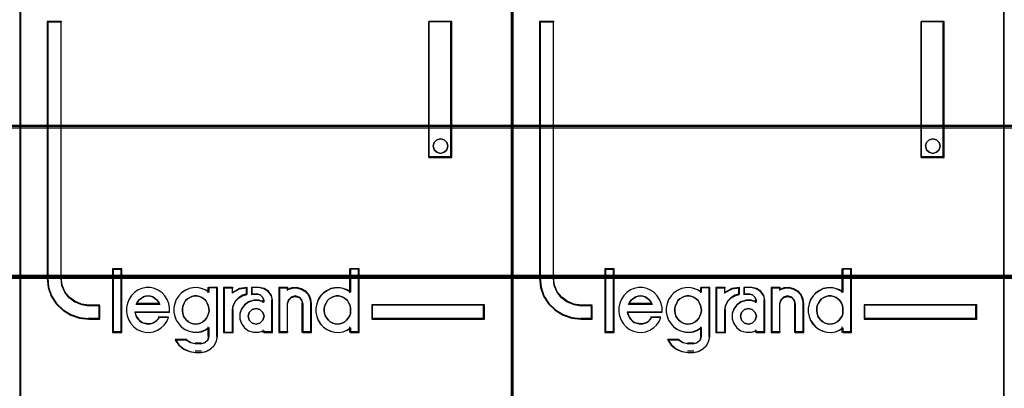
# Model space of a CAD drawing. Header units: millimetres. Extents: x -1290 to 1795, y -4192 to -1311.
# Tile 846 of 1056: x 1445.88 to 1453.07, y -2288.47 to -2285.78. Entities that reach past the tile are written whole.
import ezdxf

# ---------------------------------------------------------------- set-up
doc = ezdxf.new("R2010")
doc.units = ezdxf.units.MM
doc.layers.add('30', color=7, linetype='Continuous')
doc.layers.add('45', color=7, linetype='Continuous')
doc.layers.add('Aparatura', color=7, linetype='Continuous', lineweight=13)

# ---------------------------------------------------------------- blocks, each defined once
blk = doc.blocks.new('*U292')
at = {"layer": '45', "color": 7}
for points in [[(531.344202, -383.712671), (513.371223, -383.712671), (513.371223, -465.443183), (531.344202, -465.443183), (531.344202, -383.712671)], [(516.294809, -443.793216), (516.294809, -443.30396), (515.892909, -443.30396), (515.621203, -443.265479), (515.383459, -443.161031), (515.174019, -443.012605), (515.009862, -442.809207), (514.902312, -442.567327), (514.874009, -442.303459), (514.874009, -432.92514), (514.37022, -432.92514), (514.37022, -442.303459), (514.404183, -442.638792), (514.511733, -442.957633), (514.692871, -443.237993), (514.941936, -443.468877), (515.230624, -443.64479), (515.547615, -443.754735), (515.892909, -443.793216), (516.294809, -443.793216)], [(528.314988, -432.92514), (528.314988, -437.887863), (529.152856, -437.887863), (529.152856, -432.92514), (528.314988, -432.92514)], [(528.966623, -437.339083), (529.002469, -437.468996), (528.966623, -437.61072), (528.871032, -437.699297), (528.73362, -437.740633), (528.602183, -437.699297), (528.506592, -437.61072), (528.470746, -437.468996), (528.506592, -437.339083), (528.602183, -437.238695), (528.73362, -437.209169), (528.871032, -437.238695), (528.966623, -437.339083)], [(517.080757, -444.267224), (517.080757, -441.976184), (516.774613, -441.976184), (516.774613, -444.267224), (517.080757, -444.267224)], [(530.345206, -443.267138), (526.222109, -443.267138), (526.222109, -443.793216), (530.345206, -443.793216), (530.345206, -443.267138)]]:
    blk.add_lwpolyline(points, close=True, dxfattribs=at)
at = {"layer": '45', "color": 139}
for points in [[(531.344202, -383.712671), (513.371223, -383.712671), (513.371223, -465.443183), (531.344202, -465.443183), (531.344202, -383.712671)], [(529.002469, -437.468996), (528.966623, -437.339083), (528.871032, -437.238695), (528.73362, -437.209169), (528.602183, -437.238695), (528.506592, -437.339083), (528.470746, -437.468996), (528.506592, -437.61072), (528.602183, -437.699297), (528.73362, -437.740633), (528.871032, -437.699297), (528.966623, -437.61072), (529.002469, -437.468996)], [(519.788194, -443.978151), (519.886566, -443.966783), (519.973364, -443.938362), (520.054376, -443.89289), (520.123815, -443.836049), (520.187467, -443.756473), (520.227973, -443.68258), (520.256905, -443.585951), (520.280052, -443.489322), (520.268478, -443.392693), (520.251119, -443.296064), (520.210613, -443.210804), (520.158534, -443.119859), (520.089095, -443.057334), (520.01387, -443.006178), (519.927072, -442.966389), (519.834487, -442.949337), (519.747688, -442.949337), (519.649317, -442.966389), (519.574092, -443.006178), (519.49308, -443.057334), (519.423641, -443.119859), (519.377349, -443.210804), (519.336843, -443.296064), (519.30791, -443.392693), (519.30791, -443.489322), (519.319483, -443.585951), (519.348416, -443.68258), (519.394708, -443.756473), (519.452574, -443.836049), (519.533586, -443.89289), (519.614598, -443.938362), (519.701396, -443.966783), (519.788194, -443.978151)], [(524.970679, -443.978151), (525.063171, -443.966783), (525.149883, -443.938362), (525.236594, -443.89289), (525.305964, -443.836049), (525.363771, -443.756473), (525.415798, -443.68258), (525.444702, -443.585951), (525.450483, -443.489322), (525.450483, -443.392693), (525.433141, -443.296064), (525.392675, -443.210804), (525.334868, -443.119859), (525.265498, -443.057334), (525.196129, -443.006178), (525.109417, -442.966389), (525.022706, -442.949337), (524.924432, -442.949337), (524.837721, -442.966389), (524.751009, -443.006178), (524.670078, -443.057334), (524.61227, -443.119859), (524.554463, -443.210804), (524.513997, -443.296064), (524.490874, -443.392693), (524.490874, -443.489322), (524.502436, -443.585951), (524.531339, -443.68258), (524.583366, -443.756473), (524.641174, -443.836049), (524.710544, -443.89289), (524.797255, -443.938362), (524.883967, -443.966783), (524.970679, -443.978151)], [(522.288786, -443.690873), (522.247097, -443.550165), (522.139897, -443.444635), (521.996964, -443.403595), (521.854031, -443.444635), (521.746832, -443.550165), (521.705143, -443.690873), (521.746832, -443.83158), (521.854031, -443.937111), (521.996964, -443.978151), (522.139897, -443.937111), (522.247097, -443.83158), (522.288786, -443.690873)]]:
    blk.add_lwpolyline(points, close=True, dxfattribs=at)
at = {"layer": '45', "color": 59}
for points in [[(531.326299, -383.730625), (513.389127, -383.730625), (513.389127, -465.425228), (531.326299, -465.425228), (531.326299, -383.730625)], [(528.314988, -432.92514), (528.314988, -437.887863), (529.152856, -437.887863), (529.152856, -432.92514), (528.314988, -432.92514)], [(528.966623, -437.339083), (529.002469, -437.468996), (528.966623, -437.61072), (528.871032, -437.699297), (528.73362, -437.740633), (528.602183, -437.699297), (528.506592, -437.61072), (528.470746, -437.468996), (528.506592, -437.339083), (528.602183, -437.238695), (528.73362, -437.209169), (528.871032, -437.238695), (528.966623, -437.339083)], [(517.100451, -444.285179), (517.100451, -441.958229), (516.75671, -441.958229), (516.75671, -444.285179), (517.100451, -444.285179)], [(524.18652, -443.388913), (524.18652, -443.550353), (524.214959, -443.700658), (524.271835, -443.839829), (524.35715, -443.973434), (524.465215, -444.084772), (524.590343, -444.179408), (524.721159, -444.240644), (524.869038, -444.274045), (525.022604, -444.285179), (525.176171, -444.257344), (525.318362, -444.201676), (525.44349, -444.118173), (525.44349, -444.285179), (525.761998, -444.285179), (525.761998, -441.958229), (525.44349, -441.958229), (525.44349, -442.815526), (525.318362, -442.732023), (525.176171, -442.681922), (525.022604, -442.654087), (524.869038, -442.665221), (524.721159, -442.693055), (524.590343, -442.759858), (524.465215, -442.843361), (524.35715, -442.954698), (524.271835, -443.088303), (524.214959, -443.238608), (524.18652, -443.388913)], [(517.261579, -443.528225), (517.290012, -443.679616), (517.346877, -443.831007), (517.426488, -443.959969), (517.528845, -444.077717), (517.653948, -444.173037), (517.801797, -444.240322), (517.94396, -444.273965), (518.097496, -444.285179), (518.251031, -444.257143), (518.398881, -444.201073), (518.52967, -444.116967), (518.637714, -444.010433), (518.734384, -443.875863), (518.802623, -443.735687), (518.455746, -443.735687), (518.398881, -443.808578), (518.330643, -443.875863), (518.251031, -443.926327), (518.177107, -443.954362), (518.091809, -443.971183), (518.000825, -443.959969), (517.915528, -443.943148), (517.83023, -443.915113), (517.750619, -443.859042), (517.693754, -443.791757), (517.636889, -443.713258), (517.608456, -443.629152), (517.580024, -443.545046), (518.842428, -443.545046), (518.842428, -443.382442), (518.813996, -443.219837), (518.751444, -443.07966), (518.666146, -442.945091), (518.563789, -442.832949), (518.427313, -442.737629), (518.290837, -442.681559), (518.137301, -442.642309), (517.983766, -442.642309), (517.83023, -442.670345), (517.688067, -442.726415), (517.562964, -442.821735), (517.443548, -442.928269), (517.35825, -443.062839), (517.301385, -443.21423), (517.261579, -443.36562), (517.261579, -443.528225)], [(519.083449, -443.076622), (519.026607, -443.226962), (518.998186, -443.377301), (518.998186, -443.538776), (519.026607, -443.689115), (519.083449, -443.828318), (519.174397, -443.961953), (519.276714, -444.073316), (519.401767, -444.167974), (519.549558, -444.229223), (519.691664, -444.262632), (519.845139, -444.273768), (519.99293, -444.245927), (520.135036, -444.190246), (520.271458, -444.106724), (520.271458, -444.424107), (520.231668, -444.56331), (520.123667, -444.657968), (519.99293, -444.696945), (519.788297, -444.696945), (519.606401, -444.657968), (519.441557, -444.56331), (519.049344, -444.56331), (519.180082, -444.747058), (519.356293, -444.886261), (519.566611, -444.980919), (519.788297, -445.008759), (519.99293, -445.008759), (520.174826, -444.980919), (520.333985, -444.897397), (520.470407, -444.774898), (520.555671, -444.602287), (520.589776, -444.424107), (520.589776, -442.642309), (520.271458, -442.642309), (520.271458, -442.803785), (520.135036, -442.720263), (519.99293, -442.67015), (519.845139, -442.642309), (519.691664, -442.653445), (519.549558, -442.681286), (519.401767, -442.748103), (519.276714, -442.831625), (519.174397, -442.942988), (519.083449, -443.076622)], [(520.811775, -442.642309), (520.811775, -444.285179), (521.137445, -444.285179), (521.137445, -443.46094), (521.166522, -443.298336), (521.242124, -443.135731), (521.36425, -443.012375), (521.509638, -442.928269), (521.678288, -442.877806), (521.678288, -442.642309), (521.393327, -442.681559), (521.137445, -442.816128), (521.137445, -442.642309), (520.811775, -442.642309)], [(520.831469, -442.660264), (520.831469, -444.267224), (521.142335, -444.267224), (521.142335, -443.461002), (521.170091, -443.301951), (521.242256, -443.1429), (521.358831, -443.022241), (521.49761, -442.939974), (521.658595, -442.890613), (521.658595, -442.660264), (521.386587, -442.698656), (521.142335, -442.830284), (521.142335, -442.660264), (520.831469, -442.660264)], [(521.463485, -443.432905), (521.40616, -443.601117), (521.40616, -443.791757), (521.463485, -443.959969), (521.578134, -444.116967), (521.721445, -444.217894), (521.910616, -444.273965), (522.094054, -444.273965), (522.277493, -444.217894), (522.277493, -444.285179), (522.59851, -444.285179), (522.59851, -443.107695), (522.558383, -442.928269), (522.449467, -442.776879), (522.29469, -442.681559), (522.111252, -442.642309), (521.847559, -442.642309), (521.847559, -442.877806), (522.03673, -442.877806), (522.151379, -442.905841), (522.237366, -442.995554), (522.277493, -443.107695), (522.277493, -443.17498), (522.094054, -443.11891), (521.910616, -443.11891), (521.721445, -443.17498), (521.578134, -443.281514), (521.463485, -443.432905)], [(522.833042, -442.642309), (522.833042, -444.285179), (523.142594, -444.285179), (523.142594, -443.231051), (523.182721, -443.090874), (523.285905, -442.995554), (523.423484, -442.956305), (523.572528, -442.995554), (523.664247, -443.090874), (523.704375, -443.231051), (523.704375, -444.285179), (524.025392, -444.285179), (524.025392, -443.231051), (523.99673, -443.062839), (523.92794, -442.900234), (523.813291, -442.776879), (523.658515, -442.692773), (523.492274, -442.642309), (523.308835, -442.653523), (523.142594, -442.709594), (523.142594, -442.642309), (522.833042, -442.642309)], [(522.850945, -442.660264), (522.850945, -444.267224), (523.150737, -444.267224), (523.150737, -443.236137), (523.189599, -443.099024), (523.289529, -443.005788), (523.42277, -442.967396), (523.567114, -443.005788), (523.655941, -443.099024), (523.694803, -443.236137), (523.694803, -444.267224), (524.005698, -444.267224), (524.005698, -443.236137), (523.97794, -443.071602), (523.91132, -442.912551), (523.800286, -442.791892), (523.65039, -442.709625), (523.48939, -442.660264), (523.311736, -442.671233), (523.150737, -442.726078), (523.150737, -442.660264), (522.850945, -442.660264)], [(518.434356, -443.162377), (518.480784, -443.256365), (517.616062, -443.256365), (517.668293, -443.162377), (517.726328, -443.087187), (517.795971, -443.03706), (517.883023, -442.980667), (517.964272, -442.961869), (518.051325, -442.949337), (518.138377, -442.961869), (518.22543, -442.980667), (518.306679, -443.03706), (518.376321, -443.087187), (518.434356, -443.162377)], [(518.480784, -443.256365), (517.616062, -443.256365), (517.668293, -443.162377), (517.726328, -443.087187), (517.795971, -443.03706), (517.883023, -442.980667), (517.964272, -442.961869), (518.051325, -442.949337), (518.138377, -442.961869), (518.22543, -442.980667), (518.306679, -443.03706), (518.376321, -443.087187), (518.434356, -443.162377), (518.480784, -443.256365)], [(520.187467, -443.756473), (520.123815, -443.836049), (520.054376, -443.89289), (519.973364, -443.938362), (519.886566, -443.966783), (519.788194, -443.978151), (519.701396, -443.966783), (519.614598, -443.938362), (519.533586, -443.89289), (519.452574, -443.836049), (519.394708, -443.756473), (519.348416, -443.68258), (519.319483, -443.585951), (519.30791, -443.489322), (519.30791, -443.392693), (519.336843, -443.296064), (519.377349, -443.210804), (519.423641, -443.119859), (519.49308, -443.057334), (519.574092, -443.006178), (519.649317, -442.966389), (519.747688, -442.949337), (519.834487, -442.949337), (519.927072, -442.966389), (520.01387, -443.006178), (520.089095, -443.057334), (520.158534, -443.119859), (520.210613, -443.210804), (520.251119, -443.296064), (520.268478, -443.392693), (520.280052, -443.489322), (520.256905, -443.585951), (520.227973, -443.68258), (520.187467, -443.756473)], [(519.377349, -443.210804), (519.423641, -443.119859), (519.49308, -443.057334), (519.574092, -443.006178), (519.649317, -442.966389), (519.747688, -442.949337), (519.834487, -442.949337), (519.927072, -442.966389), (520.01387, -443.006178), (520.089095, -443.057334), (520.158534, -443.119859), (520.210613, -443.210804), (520.251119, -443.296064), (520.268478, -443.392693), (520.280052, -443.489322), (520.256905, -443.585951), (520.227973, -443.68258), (520.187467, -443.756473), (520.123815, -443.836049), (520.054376, -443.89289), (519.973364, -443.938362), (519.886566, -443.966783), (519.788194, -443.978151), (519.701396, -443.966783), (519.614598, -443.938362), (519.533586, -443.89289), (519.452574, -443.836049), (519.394708, -443.756473), (519.348416, -443.68258), (519.319483, -443.585951), (519.30791, -443.489322), (519.30791, -443.392693), (519.336843, -443.296064), (519.377349, -443.210804)], [(525.109417, -442.966389), (525.196129, -443.006178), (525.265498, -443.057334), (525.334868, -443.119859), (525.392675, -443.210804), (525.433141, -443.296064), (525.450483, -443.392693), (525.450483, -443.489322), (525.444702, -443.585951), (525.415798, -443.68258), (525.363771, -443.756473), (525.305964, -443.836049), (525.236594, -443.89289), (525.149883, -443.938362), (525.063171, -443.966783), (524.970679, -443.978151), (524.883967, -443.966783), (524.797255, -443.938362), (524.710544, -443.89289), (524.641174, -443.836049), (524.583366, -443.756473), (524.531339, -443.68258), (524.502436, -443.585951), (524.490874, -443.489322), (524.490874, -443.392693), (524.513997, -443.296064), (524.554463, -443.210804), (524.61227, -443.119859), (524.670078, -443.057334), (524.751009, -443.006178), (524.837721, -442.966389), (524.924432, -442.949337), (525.022706, -442.949337), (525.109417, -442.966389)], [(524.513997, -443.296064), (524.554463, -443.210804), (524.61227, -443.119859), (524.670078, -443.057334), (524.751009, -443.006178), (524.837721, -442.966389), (524.924432, -442.949337), (525.022706, -442.949337), (525.109417, -442.966389), (525.196129, -443.006178), (525.265498, -443.057334), (525.334868, -443.119859), (525.392675, -443.210804), (525.433141, -443.296064), (525.450483, -443.392693), (525.450483, -443.489322), (525.444702, -443.585951), (525.415798, -443.68258), (525.363771, -443.756473), (525.305964, -443.836049), (525.236594, -443.89289), (525.149883, -443.938362), (525.063171, -443.966783), (524.970679, -443.978151), (524.883967, -443.966783), (524.797255, -443.938362), (524.710544, -443.89289), (524.641174, -443.836049), (524.583366, -443.756473), (524.531339, -443.68258), (524.502436, -443.585951), (524.490874, -443.489322), (524.490874, -443.392693), (524.513997, -443.296064)], [(522.247097, -443.550165), (522.288786, -443.690873), (522.247097, -443.83158), (522.139897, -443.937111), (521.996964, -443.978151), (521.854031, -443.937111), (521.746832, -443.83158), (521.705143, -443.690873), (521.746832, -443.550165), (521.854031, -443.444635), (521.996964, -443.403595), (522.139897, -443.444635), (522.247097, -443.550165)], [(521.705143, -443.690873), (521.746832, -443.550165), (521.854031, -443.444635), (521.996964, -443.403595), (522.139897, -443.444635), (522.247097, -443.550165), (522.288786, -443.690873), (522.247097, -443.83158), (522.139897, -443.937111), (521.996964, -443.978151), (521.854031, -443.937111), (521.746832, -443.83158), (521.705143, -443.690873)], [(530.327303, -443.285093), (526.241803, -443.285093), (526.241803, -443.773465), (530.327303, -443.773465), (530.327303, -443.285093)]]:
    blk.add_lwpolyline(points, close=True, dxfattribs=at)
at = {"layer": '45', "color": 139}
for points in [[(514.37022, -432.92514), (514.37022, -442.308349)], [(514.37022, -432.92514), (514.901943, -432.92514)], [(514.864347, -432.92514), (514.864347, -442.308349)], [(528.314988, -437.887863), (528.314988, -432.92514)], [(528.314988, -432.92514), (529.152856, -432.92514)], [(529.113469, -437.887863), (529.113469, -432.92514)], [(528.314988, -437.850158), (529.152856, -437.850158)], [(516.75671, -441.958229), (516.75671, -444.285179)], [(516.75671, -441.958229), (517.100451, -441.958229)], [(517.061064, -441.958229), (517.061064, -444.285179)], [(525.412887, -441.958229), (525.412887, -442.839813)], [(525.412887, -441.958229), (525.761998, -441.958229)], [(525.722611, -441.958229), (525.722611, -444.285179)], [(514.37022, -442.270644), (514.404362, -442.613363), (514.51248, -442.939227), (514.694573, -443.225763), (514.944951, -443.461733), (515.235162, -443.64152), (515.553825, -443.753887), (515.900939, -443.793216)], [(514.864347, -442.270644), (514.893141, -442.5434), (515.002559, -442.793426), (515.169566, -443.003675), (515.382643, -443.157101), (515.624515, -443.265067), (515.900939, -443.304843)], [(518.842428, -443.545046), (518.842428, -443.382442), (518.813996, -443.219837), (518.751444, -443.07966), (518.666146, -442.945091), (518.563789, -442.832949), (518.427313, -442.737629), (518.290837, -442.681559), (518.137301, -442.642309), (517.983766, -442.642309), (517.83023, -442.670345), (517.688067, -442.726415), (517.562964, -442.821735), (517.443548, -442.928269), (517.35825, -443.062839), (517.301385, -443.21423), (517.261579, -443.36562), (517.261579, -443.528225), (517.290012, -443.679616), (517.346877, -443.831007), (517.426488, -443.959969), (517.528845, -444.077717), (517.653948, -444.173037), (517.801797, -444.240322), (517.94396, -444.273965), (518.097496, -444.285179), (518.251031, -444.257143), (518.398881, -444.201073), (518.52967, -444.116967), (518.637714, -444.010433), (518.734384, -443.875863), (518.802623, -443.735687)], [(520.280052, -442.804914), (520.142709, -442.720808), (519.999643, -442.670345), (519.850855, -442.642309), (519.696345, -442.653523), (519.553279, -442.681559), (519.404491, -442.748843), (519.278594, -442.832949), (519.175587, -442.945091), (519.084025, -443.07966), (519.026799, -443.231051), (518.998186, -443.382442), (518.998186, -443.545046), (519.026799, -443.696437), (519.084025, -443.836614), (519.175587, -443.971183), (519.278594, -444.083324), (519.404491, -444.178644), (519.553279, -444.240322), (519.696345, -444.273965), (519.850855, -444.285179), (519.999643, -444.257143), (520.142709, -444.201073), (520.280052, -444.116967)], [(520.240665, -442.642309), (520.240665, -442.839813)], [(520.240665, -442.642309), (520.589776, -442.642309)], [(520.55218, -442.642309), (520.55218, -444.432409)], [(520.811775, -442.642309), (520.811775, -444.285179)], [(520.811775, -442.642309), (521.160887, -442.642309)], [(521.678288, -442.642309), (521.38587, -442.689339), (521.12329, -442.850586)], [(521.12329, -442.642309), (521.12329, -442.850586)], [(521.638901, -442.642309), (521.638901, -442.909837)], [(521.834046, -442.642309), (521.834046, -442.909837)], [(522.127657, -442.642309), (521.834046, -442.642309)], [(522.59851, -443.134272), (522.556491, -442.9446), (522.442437, -442.784564), (522.280361, -442.6838), (522.08827, -442.642309)], [(522.833042, -442.642309), (522.833042, -444.285179)], [(522.833042, -442.642309), (523.169621, -442.642309)], [(524.025392, -443.256365), (523.996386, -443.080921), (523.926773, -442.911324), (523.810752, -442.782665), (523.654122, -442.694943), (523.485891, -442.642309), (523.300256, -442.654006), (523.132024, -442.712487)], [(523.132024, -442.642309), (523.132024, -442.746447)], [(525.450483, -442.804914), (525.324659, -442.720808), (525.181677, -442.670345), (525.027256, -442.642309), (524.872835, -442.653523), (524.724133, -442.681559), (524.59259, -442.748843), (524.466765, -442.832949), (524.358099, -442.945091), (524.27231, -443.07966), (524.215117, -443.231051), (524.18652, -443.382442), (524.18652, -443.545046), (524.215117, -443.696437), (524.27231, -443.836614), (524.358099, -443.971183), (524.466765, -444.083324), (524.59259, -444.178644), (524.724133, -444.240322), (524.872835, -444.273965), (525.027256, -444.285179), (525.181677, -444.257143), (525.324659, -444.201073), (525.450483, -444.116967)], [(518.480784, -443.256365), (518.434356, -443.162377), (518.376321, -443.087187), (518.306679, -443.03706), (518.22543, -442.980667), (518.138377, -442.961869), (518.051325, -442.949337), (517.964272, -442.961869), (517.883023, -442.980667), (517.795971, -443.03706), (517.726328, -443.087187), (517.668293, -443.162377), (517.616062, -443.256365)], [(521.678288, -442.872131), (521.505224, -442.924805), (521.356031, -443.012594), (521.230709, -443.141351), (521.153129, -443.311076), (521.12329, -443.480801)], [(522.288786, -443.163994), (522.10297, -443.10734), (521.917154, -443.10734), (521.725531, -443.163994), (521.580363, -443.271636), (521.464228, -443.424601), (521.40616, -443.594562), (521.40616, -443.787184), (521.464228, -443.957145), (521.580363, -444.115775), (521.725531, -444.217752), (521.917154, -444.274406), (522.10297, -444.274406), (522.288786, -444.217752)], [(521.834046, -442.872131), (522.054254, -442.872131)], [(522.288786, -443.134272), (522.243431, -443.006399), (522.146242, -442.9041), (522.016658, -442.872131)], [(522.249399, -443.096567), (522.249399, -443.200705)], [(522.560914, -443.096567), (522.560914, -444.285179)], [(523.713877, -443.256365), (523.672316, -443.099718), (523.57732, -442.993198), (523.422951, -442.949337), (523.280456, -442.993198), (523.173585, -443.099718), (523.132024, -443.256365)], [(515.863343, -443.267138), (516.294809, -443.267138)], [(516.257212, -443.267138), (516.257212, -443.793216)], [(516.257212, -443.267138), (516.257212, -443.793216)], [(517.616062, -443.216865), (518.480784, -443.216865)], [(520.811775, -444.285179), (521.160887, -444.285179), (521.160887, -443.4413)], [(523.132024, -443.216865), (523.132024, -444.285179)], [(523.67628, -443.216865), (523.67628, -444.285179)], [(523.986005, -443.216865), (523.986005, -444.285179)], [(526.222109, -443.267138), (530.345206, -443.267138)], [(526.222109, -443.267138), (526.222109, -443.793216)], [(530.305819, -443.793216), (530.305819, -443.267138)], [(515.863343, -443.753715), (516.294809, -443.753715)], [(517.571304, -443.523893), (518.842428, -443.523893)], [(517.571304, -443.523893), (517.600309, -443.613549), (517.629315, -443.703205), (517.687326, -443.786884), (517.745337, -443.858609), (517.826552, -443.91838), (517.913568, -443.948265), (518.000584, -443.966196), (518.093402, -443.978151), (518.180418, -443.960219), (518.255832, -443.930334), (518.337048, -443.87654), (518.406661, -443.804815), (518.464671, -443.727113)], [(518.427075, -443.710623), (518.803041, -443.710623)], [(526.222109, -443.753715), (530.345206, -443.753715)], [(520.240665, -444.082289), (520.240665, -444.432409)], [(522.249399, -444.181041), (522.249399, -444.285179)], [(525.412887, -444.082289), (525.412887, -444.285179)], [(516.75671, -444.247473), (517.100451, -444.247473)], [(519.048314, -444.532956), (519.182616, -444.729225), (519.36363, -444.877913), (519.57968, -444.979022), (519.807408, -445.008759)], [(519.048314, -444.532956), (519.469039, -444.532956)], [(519.431442, -444.532956), (519.61018, -444.652505), (519.807408, -444.701731)], [(519.968537, -445.008759), (520.157867, -444.979519), (520.323531, -444.891796), (520.465528, -444.763137), (520.554277, -444.581844), (520.589776, -444.394703)], [(519.968537, -444.701731), (520.114758, -444.65787), (520.235549, -444.55135), (520.280052, -444.394703)], [(522.249399, -444.247473), (522.59851, -444.247473)], [(522.833042, -444.247473), (523.169621, -444.247473)], [(523.67628, -444.247473), (524.025392, -444.247473)], [(525.412887, -444.247473), (525.761998, -444.247473)], [(519.769812, -444.664026), (520.007924, -444.664026)], [(520.007924, -444.971054), (519.769812, -444.971054)]]:
    blk.add_lwpolyline(points, dxfattribs=at)
at = {"layer": '45', "color": 1}
for points in [[(516.294809, -443.793216), (516.294809, -443.30396), (515.892909, -443.30396), (515.621203, -443.265479), (515.383459, -443.161031), (515.174019, -443.012605), (515.009862, -442.809207), (514.902312, -442.567327), (514.874009, -442.303459), (514.874009, -432.92514), (514.37022, -432.92514), (514.37022, -442.303459), (514.404183, -442.638792), (514.511733, -442.957633), (514.692871, -443.237993), (514.941936, -443.468877), (515.230624, -443.64479), (515.547615, -443.754735), (515.892909, -443.793216), (516.294809, -443.793216)], [(516.276906, -443.773465), (516.276906, -443.285988), (515.882483, -443.285988), (515.615832, -443.247647), (515.382511, -443.143578), (515.176967, -442.995692), (515.015865, -442.793033), (514.910316, -442.552033), (514.882539, -442.289123), (514.882539, -432.944891), (514.388123, -432.944891), (514.388123, -442.289123), (514.421454, -442.623237), (514.527004, -442.940919), (514.704772, -443.22026), (514.949202, -443.450306), (515.23252, -443.625579), (515.543614, -443.735124), (515.882483, -443.773465), (516.276906, -443.773465)], [(530.345206, -443.267138), (526.222109, -443.267138), (526.222109, -443.793216), (530.345206, -443.793216), (530.345206, -443.267138)]]:
    blk.add_lwpolyline(points, close=True, dxfattribs=at)
blk = doc.blocks.new('*U293')
at = {"layer": '45', "color": 7}
for points in [[(549.329713, -383.712671), (531.356734, -383.712671), (531.356734, -465.443183), (549.329713, -465.443183), (549.329713, -383.712671)], [(534.28211, -443.793216), (534.28211, -443.30396), (533.879837, -443.30396), (533.607877, -443.265479), (533.369913, -443.161031), (533.160277, -443.012605), (532.995969, -442.809207), (532.888318, -442.567327), (532.859989, -442.303459), (532.859989, -432.92514), (532.355731, -432.92514), (532.355731, -442.303459), (532.389726, -442.638792), (532.497376, -442.957633), (532.678683, -443.237993), (532.927979, -443.468877), (533.216936, -443.64479), (533.534222, -443.754735), (533.879837, -443.793216), (534.28211, -443.793216)], [(546.300499, -432.92514), (546.300499, -437.887863), (547.138367, -437.887863), (547.138367, -432.92514), (546.300499, -432.92514)], [(546.952134, -437.339083), (546.98798, -437.468996), (546.952134, -437.61072), (546.856543, -437.699297), (546.719131, -437.740633), (546.587694, -437.699297), (546.492103, -437.61072), (546.456257, -437.468996), (546.492103, -437.339083), (546.587694, -437.238695), (546.719131, -437.209169), (546.856543, -437.238695), (546.952134, -437.339083)], [(535.068059, -444.267224), (535.068059, -441.976184), (534.760125, -441.976184), (534.760125, -444.267224), (535.068059, -444.267224)], [(548.332508, -443.267138), (544.209411, -443.267138), (544.209411, -443.793216), (548.332508, -443.793216), (548.332508, -443.267138)]]:
    blk.add_lwpolyline(points, close=True, dxfattribs=at)
at = {"layer": '45', "color": 139}
for points in [[(549.329713, -383.712671), (531.356734, -383.712671), (531.356734, -465.443183), (549.329713, -465.443183), (549.329713, -383.712671)], [(546.98798, -437.468996), (546.952134, -437.339083), (546.856543, -437.238695), (546.719131, -437.209169), (546.587694, -437.238695), (546.492103, -437.339083), (546.456257, -437.468996), (546.492103, -437.61072), (546.587694, -437.699297), (546.719131, -437.740633), (546.856543, -437.699297), (546.952134, -437.61072), (546.98798, -437.468996)], [(537.774611, -443.978151), (537.872801, -443.966783), (537.95944, -443.938362), (538.040303, -443.89289), (538.109613, -443.836049), (538.173148, -443.756473), (538.21358, -443.68258), (538.242459, -443.585951), (538.265563, -443.489322), (538.254011, -443.392693), (538.236683, -443.296064), (538.196252, -443.210804), (538.144269, -443.119859), (538.074958, -443.057334), (537.999871, -443.006178), (537.913233, -442.966389), (537.820818, -442.949337), (537.73418, -442.949337), (537.63599, -442.966389), (537.560903, -443.006178), (537.48004, -443.057334), (537.410729, -443.119859), (537.364522, -443.210804), (537.324091, -443.296064), (537.295212, -443.392693), (537.295212, -443.489322), (537.306763, -443.585951), (537.335643, -443.68258), (537.38185, -443.756473), (537.439609, -443.836049), (537.520472, -443.89289), (537.601334, -443.938362), (537.687973, -443.966783), (537.774611, -443.978151)], [(542.95798, -443.978151), (543.050472, -443.966783), (543.137184, -443.938362), (543.223896, -443.89289), (543.293265, -443.836049), (543.351073, -443.756473), (543.4031, -443.68258), (543.432004, -443.585951), (543.437785, -443.489322), (543.437785, -443.392693), (543.420442, -443.296064), (543.379977, -443.210804), (543.322169, -443.119859), (543.2528, -443.057334), (543.18343, -443.006178), (543.096719, -442.966389), (543.010007, -442.949337), (542.911734, -442.949337), (542.825022, -442.966389), (542.73831, -443.006178), (542.657379, -443.057334), (542.599572, -443.119859), (542.541764, -443.210804), (542.501298, -443.296064), (542.478175, -443.392693), (542.478175, -443.489322), (542.489737, -443.585951), (542.518641, -443.68258), (542.570668, -443.756473), (542.628476, -443.836049), (542.697845, -443.89289), (542.784557, -443.938362), (542.871268, -443.966783), (542.95798, -443.978151)], [(540.274297, -443.690873), (540.232736, -443.550165), (540.125865, -443.444635), (539.98337, -443.403595), (539.840876, -443.444635), (539.734005, -443.550165), (539.692444, -443.690873), (539.734005, -443.83158), (539.840876, -443.937111), (539.98337, -443.978151), (540.125865, -443.937111), (540.232736, -443.83158), (540.274297, -443.690873)]]:
    blk.add_lwpolyline(points, close=True, dxfattribs=at)
at = {"layer": '45', "color": 59}
for points in [[(549.31181, -383.730625), (531.376428, -383.730625), (531.376428, -465.425228), (549.31181, -465.425228), (549.31181, -383.730625)], [(546.300499, -432.92514), (546.300499, -437.887863), (547.138367, -437.887863), (547.138367, -432.92514), (546.300499, -432.92514)], [(546.952134, -437.339083), (546.98798, -437.468996), (546.952134, -437.61072), (546.856543, -437.699297), (546.719131, -437.740633), (546.587694, -437.699297), (546.492103, -437.61072), (546.456257, -437.468996), (546.492103, -437.339083), (546.587694, -437.238695), (546.719131, -437.209169), (546.856543, -437.238695), (546.952134, -437.339083)], [(535.085962, -444.285179), (535.085962, -441.958229), (534.742221, -441.958229), (534.742221, -444.285179), (535.085962, -444.285179)], [(542.172031, -443.388913), (542.172031, -443.550353), (542.20047, -443.700658), (542.257346, -443.839829), (542.342661, -443.973434), (542.450726, -444.084772), (542.575854, -444.179408), (542.70667, -444.240644), (542.854549, -444.274045), (543.008115, -444.285179), (543.161682, -444.257344), (543.303873, -444.201676), (543.429001, -444.118173), (543.429001, -444.285179), (543.747509, -444.285179), (543.747509, -441.958229), (543.429001, -441.958229), (543.429001, -442.815526), (543.303873, -442.732023), (543.161682, -442.681922), (543.008115, -442.654087), (542.854549, -442.665221), (542.70667, -442.693055), (542.575854, -442.759858), (542.450726, -442.843361), (542.342661, -442.954698), (542.257346, -443.088303), (542.20047, -443.238608), (542.172031, -443.388913)], [(535.24709, -443.528225), (535.275523, -443.679616), (535.332388, -443.831007), (535.411999, -443.959969), (535.514356, -444.077717), (535.639459, -444.173037), (535.787308, -444.240322), (535.929471, -444.273965), (536.083007, -444.285179), (536.236542, -444.257143), (536.384392, -444.201073), (536.515181, -444.116967), (536.623225, -444.010433), (536.719896, -443.875863), (536.788134, -443.735687), (536.441257, -443.735687), (536.384392, -443.808578), (536.316154, -443.875863), (536.236542, -443.926327), (536.162618, -443.954362), (536.07732, -443.971183), (535.986336, -443.959969), (535.901039, -443.943148), (535.815741, -443.915113), (535.73613, -443.859042), (535.679265, -443.791757), (535.6224, -443.713258), (535.593967, -443.629152), (535.565535, -443.545046), (536.827939, -443.545046), (536.827939, -443.382442), (536.799507, -443.219837), (536.736955, -443.07966), (536.651657, -442.945091), (536.5493, -442.832949), (536.412824, -442.737629), (536.276348, -442.681559), (536.122812, -442.642309), (535.969277, -442.642309), (535.815741, -442.670345), (535.673578, -442.726415), (535.548475, -442.821735), (535.429059, -442.928269), (535.343761, -443.062839), (535.286896, -443.21423), (535.24709, -443.36562), (535.24709, -443.528225)], [(537.069056, -443.076622), (537.01215, -443.226962), (536.983697, -443.377301), (536.983697, -443.538776), (537.01215, -443.689115), (537.069056, -443.828318), (537.160107, -443.961953), (537.262538, -444.073316), (537.387732, -444.167974), (537.535689, -444.229223), (537.677955, -444.262632), (537.831603, -444.273768), (537.97956, -444.245927), (538.121826, -444.190246), (538.258401, -444.106724), (538.258401, -444.424107), (538.218567, -444.56331), (538.110445, -444.657968), (537.97956, -444.696945), (537.774696, -444.696945), (537.592596, -444.657968), (537.427567, -444.56331), (537.034912, -444.56331), (537.165797, -444.747058), (537.342207, -444.886261), (537.552761, -444.980919), (537.774696, -445.008759), (537.97956, -445.008759), (538.16166, -444.980919), (538.320998, -444.897397), (538.457574, -444.774898), (538.542934, -444.602287), (538.577078, -444.424107), (538.577078, -442.642309), (538.258401, -442.642309), (538.258401, -442.803785), (538.121826, -442.720263), (537.97956, -442.67015), (537.831603, -442.642309), (537.677955, -442.653445), (537.535689, -442.681286), (537.387732, -442.748103), (537.262538, -442.831625), (537.160107, -442.942988), (537.069056, -443.076622)], [(538.799077, -442.642309), (538.799077, -444.285179), (539.124073, -444.285179), (539.124073, -443.46094), (539.153091, -443.298336), (539.228536, -443.135731), (539.35041, -443.012375), (539.495497, -442.928269), (539.663799, -442.877806), (539.663799, -442.642309), (539.379427, -442.681559), (539.124073, -442.816128), (539.124073, -442.642309), (538.799077, -442.642309)], [(538.81698, -442.660264), (538.81698, -444.267224), (539.128519, -444.267224), (539.128519, -443.461002), (539.156335, -443.301951), (539.228656, -443.1429), (539.345483, -443.022241), (539.484563, -442.939974), (539.645896, -442.890613), (539.645896, -442.660264), (539.373299, -442.698656), (539.128519, -442.830284), (539.128519, -442.660264), (538.81698, -442.660264)], [(539.449082, -443.432905), (539.391671, -443.601117), (539.391671, -443.791757), (539.449082, -443.959969), (539.563903, -444.116967), (539.707429, -444.217894), (539.896884, -444.273965), (540.080598, -444.273965), (540.264312, -444.217894), (540.264312, -444.285179), (540.585812, -444.285179), (540.585812, -443.107695), (540.545624, -442.928269), (540.436544, -442.776879), (540.281535, -442.681559), (540.097822, -442.642309), (539.833733, -442.642309), (539.833733, -442.877806), (540.023188, -442.877806), (540.138009, -442.905841), (540.224125, -442.995554), (540.264312, -443.107695), (540.264312, -443.17498), (540.080598, -443.11891), (539.896884, -443.11891), (539.707429, -443.17498), (539.563903, -443.281514), (539.449082, -443.432905)], [(540.818553, -442.642309), (540.818553, -444.285179), (541.128105, -444.285179), (541.128105, -443.231051), (541.168232, -443.090874), (541.271417, -442.995554), (541.408995, -442.956305), (541.558039, -442.995554), (541.649758, -443.090874), (541.689886, -443.231051), (541.689886, -444.285179), (542.010903, -444.285179), (542.010903, -443.231051), (541.982241, -443.062839), (541.913451, -442.900234), (541.798802, -442.776879), (541.644026, -442.692773), (541.477785, -442.642309), (541.294346, -442.653523), (541.128105, -442.709594), (541.128105, -442.642309), (540.818553, -442.642309)], [(540.836456, -442.660264), (540.836456, -444.267224), (541.136712, -444.267224), (541.136712, -443.236137), (541.175635, -443.099024), (541.27572, -443.005788), (541.409168, -442.967396), (541.553736, -443.005788), (541.6427, -443.099024), (541.681623, -443.236137), (541.681623, -444.267224), (541.993, -444.267224), (541.993, -443.236137), (541.965198, -443.071602), (541.898475, -442.912551), (541.787268, -442.791892), (541.63714, -442.709625), (541.475891, -442.660264), (541.297961, -442.671233), (541.136712, -442.726078), (541.136712, -442.660264), (540.836456, -442.660264)], [(536.421658, -443.162377), (536.468086, -443.256365), (535.603363, -443.256365), (535.655595, -443.162377), (535.71363, -443.087187), (535.783272, -443.03706), (535.870325, -442.980667), (535.951574, -442.961869), (536.038626, -442.949337), (536.125679, -442.961869), (536.212731, -442.980667), (536.29398, -443.03706), (536.363623, -443.087187), (536.421658, -443.162377)], [(536.468086, -443.256365), (535.603363, -443.256365), (535.655595, -443.162377), (535.71363, -443.087187), (535.783272, -443.03706), (535.870325, -442.980667), (535.951574, -442.961869), (536.038626, -442.949337), (536.125679, -442.961869), (536.212731, -442.980667), (536.29398, -443.03706), (536.363623, -443.087187), (536.421658, -443.162377), (536.468086, -443.256365)], [(538.173148, -443.756473), (538.109613, -443.836049), (538.040303, -443.89289), (537.95944, -443.938362), (537.872801, -443.966783), (537.774611, -443.978151), (537.687973, -443.966783), (537.601334, -443.938362), (537.520472, -443.89289), (537.439609, -443.836049), (537.38185, -443.756473), (537.335643, -443.68258), (537.306763, -443.585951), (537.295212, -443.489322), (537.295212, -443.392693), (537.324091, -443.296064), (537.364522, -443.210804), (537.410729, -443.119859), (537.48004, -443.057334), (537.560903, -443.006178), (537.63599, -442.966389), (537.73418, -442.949337), (537.820818, -442.949337), (537.913233, -442.966389), (537.999871, -443.006178), (538.074958, -443.057334), (538.144269, -443.119859), (538.196252, -443.210804), (538.236683, -443.296064), (538.254011, -443.392693), (538.265563, -443.489322), (538.242459, -443.585951), (538.21358, -443.68258), (538.173148, -443.756473)], [(537.364522, -443.210804), (537.410729, -443.119859), (537.48004, -443.057334), (537.560903, -443.006178), (537.63599, -442.966389), (537.73418, -442.949337), (537.820818, -442.949337), (537.913233, -442.966389), (537.999871, -443.006178), (538.074958, -443.057334), (538.144269, -443.119859), (538.196252, -443.210804), (538.236683, -443.296064), (538.254011, -443.392693), (538.265563, -443.489322), (538.242459, -443.585951), (538.21358, -443.68258), (538.173148, -443.756473), (538.109613, -443.836049), (538.040303, -443.89289), (537.95944, -443.938362), (537.872801, -443.966783), (537.774611, -443.978151), (537.687973, -443.966783), (537.601334, -443.938362), (537.520472, -443.89289), (537.439609, -443.836049), (537.38185, -443.756473), (537.335643, -443.68258), (537.306763, -443.585951), (537.295212, -443.489322), (537.295212, -443.392693), (537.324091, -443.296064), (537.364522, -443.210804)], [(543.096719, -442.966389), (543.18343, -443.006178), (543.2528, -443.057334), (543.322169, -443.119859), (543.379977, -443.210804), (543.420442, -443.296064), (543.437785, -443.392693), (543.437785, -443.489322), (543.432004, -443.585951), (543.4031, -443.68258), (543.351073, -443.756473), (543.293265, -443.836049), (543.223896, -443.89289), (543.137184, -443.938362), (543.050472, -443.966783), (542.95798, -443.978151), (542.871268, -443.966783), (542.784557, -443.938362), (542.697845, -443.89289), (542.628476, -443.836049), (542.570668, -443.756473), (542.518641, -443.68258), (542.489737, -443.585951), (542.478175, -443.489322), (542.478175, -443.392693), (542.501298, -443.296064), (542.541764, -443.210804), (542.599572, -443.119859), (542.657379, -443.057334), (542.73831, -443.006178), (542.825022, -442.966389), (542.911734, -442.949337), (543.010007, -442.949337), (543.096719, -442.966389)], [(542.501298, -443.296064), (542.541764, -443.210804), (542.599572, -443.119859), (542.657379, -443.057334), (542.73831, -443.006178), (542.825022, -442.966389), (542.911734, -442.949337), (543.010007, -442.949337), (543.096719, -442.966389), (543.18343, -443.006178), (543.2528, -443.057334), (543.322169, -443.119859), (543.379977, -443.210804), (543.420442, -443.296064), (543.437785, -443.392693), (543.437785, -443.489322), (543.432004, -443.585951), (543.4031, -443.68258), (543.351073, -443.756473), (543.293265, -443.836049), (543.223896, -443.89289), (543.137184, -443.938362), (543.050472, -443.966783), (542.95798, -443.978151), (542.871268, -443.966783), (542.784557, -443.938362), (542.697845, -443.89289), (542.628476, -443.836049), (542.570668, -443.756473), (542.518641, -443.68258), (542.489737, -443.585951), (542.478175, -443.489322), (542.478175, -443.392693), (542.501298, -443.296064)], [(540.232736, -443.550165), (540.274297, -443.690873), (540.232736, -443.83158), (540.125865, -443.937111), (539.98337, -443.978151), (539.840876, -443.937111), (539.734005, -443.83158), (539.692444, -443.690873), (539.734005, -443.550165), (539.840876, -443.444635), (539.98337, -443.403595), (540.125865, -443.444635), (540.232736, -443.550165)], [(539.692444, -443.690873), (539.734005, -443.550165), (539.840876, -443.444635), (539.98337, -443.403595), (540.125865, -443.444635), (540.232736, -443.550165), (540.274297, -443.690873), (540.232736, -443.83158), (540.125865, -443.937111), (539.98337, -443.978151), (539.840876, -443.937111), (539.734005, -443.83158), (539.692444, -443.690873)], [(548.312814, -443.285093), (544.227314, -443.285093), (544.227314, -443.773465), (548.312814, -443.773465), (548.312814, -443.285093)]]:
    blk.add_lwpolyline(points, close=True, dxfattribs=at)
at = {"layer": '45', "color": 139}
for points in [[(532.355731, -432.92514), (532.355731, -442.308349)], [(532.355731, -432.92514), (532.889245, -432.92514)], [(532.849858, -432.92514), (532.849858, -442.308349)], [(546.300499, -437.887863), (546.300499, -432.92514)], [(546.300499, -432.92514), (547.138367, -432.92514)], [(547.10077, -437.887863), (547.10077, -432.92514)], [(546.300499, -437.850158), (547.138367, -437.850158)], [(534.742221, -441.958229), (534.742221, -444.285179)], [(534.742221, -441.958229), (535.085962, -441.958229)], [(535.048365, -441.958229), (535.048365, -444.285179)], [(543.398398, -441.958229), (543.398398, -442.839813)], [(543.398398, -441.958229), (543.747509, -441.958229)], [(543.709912, -441.958229), (543.709912, -444.285179)], [(532.355731, -442.270644), (532.389913, -442.613363), (532.498157, -442.939227), (532.680463, -443.225763), (532.931134, -443.461733), (533.221684, -443.64152), (533.54072, -443.753887), (533.888241, -443.793216)], [(532.849858, -442.270644), (532.878702, -442.5434), (532.988309, -442.793426), (533.155604, -443.003675), (533.369049, -443.157101), (533.611339, -443.265067), (533.888241, -443.304843)], [(536.827939, -443.545046), (536.827939, -443.382442), (536.799507, -443.219837), (536.736955, -443.07966), (536.651657, -442.945091), (536.5493, -442.832949), (536.412824, -442.737629), (536.276348, -442.681559), (536.122812, -442.642309), (535.969277, -442.642309), (535.815741, -442.670345), (535.673578, -442.726415), (535.548475, -442.821735), (535.429059, -442.928269), (535.343761, -443.062839), (535.286896, -443.21423), (535.24709, -443.36562), (535.24709, -443.528225), (535.275523, -443.679616), (535.332388, -443.831007), (535.411999, -443.959969), (535.514356, -444.077717), (535.639459, -444.173037), (535.787308, -444.240322), (535.929471, -444.273965), (536.083007, -444.285179), (536.236542, -444.257143), (536.384392, -444.201073), (536.515181, -444.116967), (536.623225, -444.010433), (536.719896, -443.875863), (536.788134, -443.735687)], [(538.265563, -442.804914), (538.12822, -442.720808), (537.985154, -442.670345), (537.836366, -442.642309), (537.681856, -442.653523), (537.53879, -442.681559), (537.390002, -442.748843), (537.264105, -442.832949), (537.161098, -442.945091), (537.069536, -443.07966), (537.01231, -443.231051), (536.983697, -443.382442), (536.983697, -443.545046), (537.01231, -443.696437), (537.069536, -443.836614), (537.161098, -443.971183), (537.264105, -444.083324), (537.390002, -444.178644), (537.53879, -444.240322), (537.681856, -444.273965), (537.836366, -444.285179), (537.985154, -444.257143), (538.12822, -444.201073), (538.265563, -444.116967)], [(538.227966, -442.642309), (538.227966, -442.839813)], [(538.227966, -442.642309), (538.577078, -442.642309)], [(538.537691, -442.642309), (538.537691, -444.432409)], [(538.799077, -442.642309), (538.799077, -444.285179)], [(538.799077, -442.642309), (539.148188, -442.642309)], [(539.663799, -442.642309), (539.371381, -442.689339), (539.108801, -442.850586)], [(539.108801, -442.642309), (539.108801, -442.850586)], [(539.626202, -442.642309), (539.626202, -442.909837)], [(539.819557, -442.642309), (539.819557, -442.909837)], [(540.113168, -442.642309), (539.819557, -442.642309)], [(540.585812, -443.134272), (540.543792, -442.9446), (540.429738, -442.784564), (540.267662, -442.6838), (540.075572, -442.642309)], [(540.818553, -442.642309), (540.818553, -444.285179)], [(540.818553, -442.642309), (541.156922, -442.642309)], [(542.010903, -443.256365), (541.981898, -443.080921), (541.912284, -442.911324), (541.796263, -442.782665), (541.639633, -442.694943), (541.471402, -442.642309), (541.285767, -442.654006), (541.117535, -442.712487)], [(541.117535, -442.642309), (541.117535, -442.746447)], [(543.437785, -442.804914), (543.311782, -442.720808), (543.168597, -442.670345), (543.013958, -442.642309), (542.859318, -442.653523), (542.710406, -442.681559), (542.578676, -442.748843), (542.452673, -442.832949), (542.343853, -442.945091), (542.257942, -443.07966), (542.200668, -443.231051), (542.172031, -443.382442), (542.172031, -443.545046), (542.200668, -443.696437), (542.257942, -443.836614), (542.343853, -443.971183), (542.452673, -444.083324), (542.578676, -444.178644), (542.710406, -444.240322), (542.859318, -444.273965), (543.013958, -444.285179), (543.168597, -444.257143), (543.311782, -444.201073), (543.437785, -444.116967)], [(536.468086, -443.256365), (536.421658, -443.162377), (536.363623, -443.087187), (536.29398, -443.03706), (536.212731, -442.980667), (536.125679, -442.961869), (536.038626, -442.949337), (535.951574, -442.961869), (535.870325, -442.980667), (535.783272, -443.03706), (535.71363, -443.087187), (535.655595, -443.162377), (535.603363, -443.256365)], [(539.663799, -442.872131), (539.490735, -442.924805), (539.341542, -443.012594), (539.21622, -443.141351), (539.13864, -443.311076), (539.108801, -443.480801)], [(540.274297, -443.163994), (540.088481, -443.10734), (539.902665, -443.10734), (539.711042, -443.163994), (539.565874, -443.271636), (539.449739, -443.424601), (539.391671, -443.594562), (539.391671, -443.787184), (539.449739, -443.957145), (539.565874, -444.115775), (539.711042, -444.217752), (539.902665, -444.274406), (540.088481, -444.274406), (540.274297, -444.217752)], [(539.819557, -442.872131), (540.041556, -442.872131)], [(540.274297, -443.134272), (540.228942, -443.006399), (540.131754, -442.9041), (540.002169, -442.872131)], [(540.2367, -443.096567), (540.2367, -443.200705)], [(540.546425, -443.096567), (540.546425, -444.285179)], [(541.701178, -443.256365), (541.65949, -443.099718), (541.564201, -442.993198), (541.409357, -442.949337), (541.266424, -442.993198), (541.159224, -443.099718), (541.117535, -443.256365)], [(533.848854, -443.267138), (534.28211, -443.267138)], [(534.242723, -443.267138), (534.242723, -443.793216)], [(534.242723, -443.267138), (534.242723, -443.793216)], [(535.603363, -443.216865), (536.468086, -443.216865)], [(538.799077, -444.285179), (539.148188, -444.285179), (539.148188, -443.4413)], [(541.117535, -443.216865), (541.117535, -444.285179)], [(541.661791, -443.216865), (541.661791, -444.285179)], [(541.973306, -443.216865), (541.973306, -444.285179)], [(544.209411, -443.267138), (548.332508, -443.267138)], [(544.209411, -443.267138), (544.209411, -443.793216)], [(548.293121, -443.793216), (548.293121, -443.267138)], [(533.848854, -443.753715), (534.28211, -443.753715)], [(535.558605, -443.523893), (536.827939, -443.523893)], [(535.558605, -443.523893), (535.587611, -443.613549), (535.616616, -443.703205), (535.674627, -443.786884), (535.732638, -443.858609), (535.813853, -443.91838), (535.90087, -443.948265), (535.987886, -443.966196), (536.080703, -443.978151), (536.16772, -443.960219), (536.243134, -443.930334), (536.324349, -443.87654), (536.393962, -443.804815), (536.451973, -443.727113)], [(536.412586, -443.710623), (536.790342, -443.710623)], [(544.209411, -443.753715), (548.332508, -443.753715)], [(538.227966, -444.082289), (538.227966, -444.432409)], [(540.2367, -444.181041), (540.2367, -444.285179)], [(543.398398, -444.082289), (543.398398, -444.285179)], [(534.742221, -444.247473), (535.085962, -444.247473)], [(537.033825, -444.532956), (537.168443, -444.729225), (537.349885, -444.877913), (537.566444, -444.979022), (537.79471, -445.008759)], [(537.033825, -444.532956), (537.45634, -444.532956)], [(537.416953, -444.532956), (537.596542, -444.652505), (537.79471, -444.701731)], [(537.955838, -445.008759), (538.145168, -444.979519), (538.310832, -444.891796), (538.45283, -444.763137), (538.541578, -444.581844), (538.577078, -444.394703)], [(537.955838, -444.701731), (538.101219, -444.65787), (538.221316, -444.55135), (538.265563, -444.394703)], [(540.2367, -444.247473), (540.585812, -444.247473)], [(540.818553, -444.247473), (541.156922, -444.247473)], [(541.661791, -444.247473), (542.010903, -444.247473)], [(543.398398, -444.247473), (543.747509, -444.247473)], [(537.755323, -444.664026), (537.993435, -444.664026)], [(537.993435, -444.971054), (537.755323, -444.971054)]]:
    blk.add_lwpolyline(points, dxfattribs=at)
at = {"layer": '45', "color": 1}
for points in [[(534.28211, -443.793216), (534.28211, -443.30396), (533.879837, -443.30396), (533.607877, -443.265479), (533.369913, -443.161031), (533.160277, -443.012605), (532.995969, -442.809207), (532.888318, -442.567327), (532.859989, -442.303459), (532.859989, -432.92514), (532.355731, -432.92514), (532.355731, -442.303459), (532.389726, -442.638792), (532.497376, -442.957633), (532.678683, -443.237993), (532.927979, -443.468877), (533.216936, -443.64479), (533.534222, -443.754735), (533.879837, -443.793216), (534.28211, -443.793216)], [(534.262417, -443.773465), (534.262417, -443.285988), (533.868368, -443.285988), (533.601969, -443.247647), (533.36887, -443.143578), (533.163521, -442.995692), (533.002572, -442.793033), (532.897122, -442.552033), (532.869372, -442.289123), (532.869372, -432.944891), (532.375424, -432.944891), (532.375424, -442.289123), (532.408724, -442.623237), (532.514174, -442.940919), (532.691773, -443.22026), (532.935972, -443.450306), (533.219021, -443.625579), (533.52982, -443.735124), (533.868368, -443.773465), (534.262417, -443.773465)], [(548.332508, -443.267138), (544.209411, -443.267138), (544.209411, -443.793216), (548.332508, -443.793216), (548.332508, -443.267138)]]:
    blk.add_lwpolyline(points, close=True, dxfattribs=at)
blk = doc.blocks.new('*U296')
at = {"layer": '45', "color": 7}
blk.add_lwpolyline([(189.646347, -533.484912), (117.625529, -533.484912), (117.625529, -615.513475), (189.646347, -615.513475), (189.646347, -533.484912)], close=True, dxfattribs=at)
at = {"layer": '45', "color": 139}
blk.add_lwpolyline([(189.646347, -533.484912), (117.625529, -533.484912), (117.625529, -615.513475), (189.646347, -615.513475), (189.646347, -533.484912)], close=True, dxfattribs=at)
blk = doc.blocks.new('*U312')
at = {"layer": '30', "color": 7}
for points in [[(548.842747, -712.390705), (117.158256, -712.390705), (117.158256, -713.905613), (117.158256, -734.976603), (117.158256, -736.491511), (548.842747, -736.491511), (548.842747, -734.976603), (548.842747, -713.905613), (548.842747, -712.390705)], [(117.158256, -736.403532), (548.842747, -736.403532), (117.158256, -736.403532)], [(548.842747, -736.403532), (117.158256, -736.403532), (117.158256, -737.881379), (117.158256, -739.442877), (117.158256, -741.980311), (548.842747, -741.980311), (548.842747, -739.442877), (548.842747, -737.881379), (548.842747, -736.403532)], [(548.79978, -736.446624), (117.201224, -736.446624), (117.201224, -737.901632), (117.201224, -739.438998), (117.201224, -741.937219), (548.79978, -741.937219), (548.79978, -739.438998), (548.79978, -737.901632), (548.79978, -736.446624)], [(117.158256, -741.892332), (548.842747, -741.892332), (117.158256, -741.892332)]]:
    blk.add_lwpolyline(points, close=True, dxfattribs=at)

msp = doc.modelspace()

# ---------------------------------------------------------------- block references
at = {"layer": 'Aparatura', "color": 7, "lineweight": 13, "xscale": 0.2, "yscale": 0.2, "zscale": 0.2}
for name, p in [('*U292', (1343.2054, -2199.2099)), ('*U293', (1343.2054, -2199.2099)), ('*U296', (1429.5427, -2169.2591)), ('*U312', (1404.8289, -2139.2723))]:
    msp.add_blockref(name, p, dxfattribs=at)

doc.saveas('drawing.dxf')
